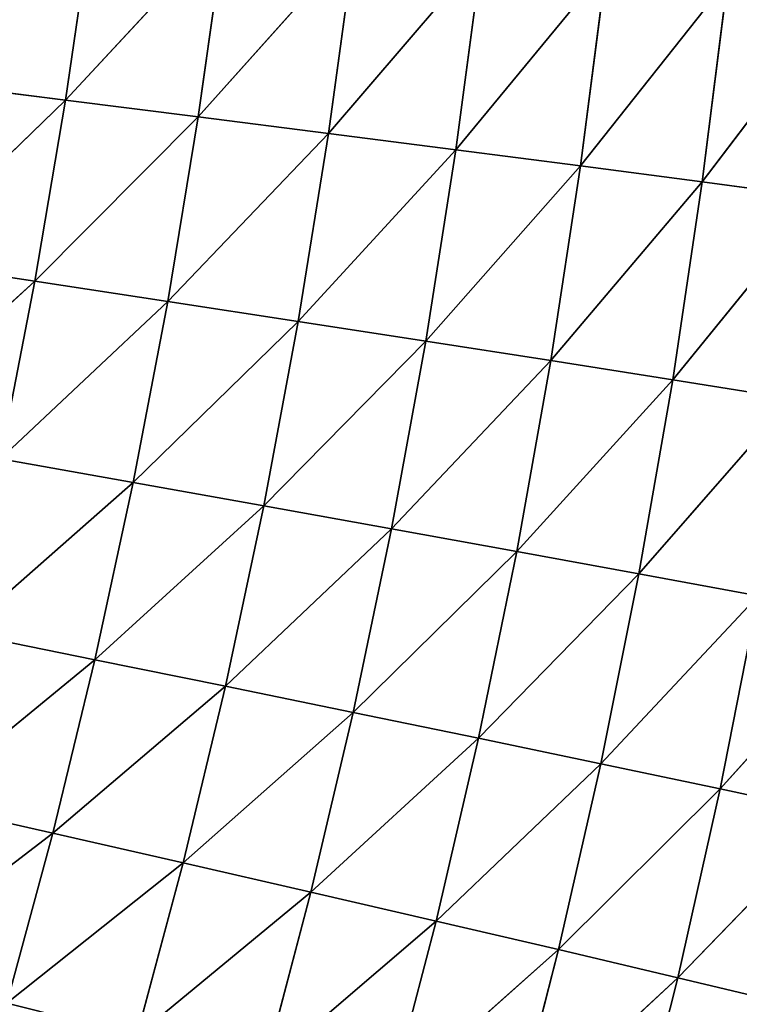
# Model space of a CAD drawing. Extents: x 0 to 500, y 0 to 390.
# Tile 782 of 1056: x 436 to 454, y 150 to 175. Entities that reach past the tile are written whole.
import ezdxf

# ---------------------------------------------------------------- set-up
doc = ezdxf.new("R2010")
doc.units = 0
doc.header["$LTSCALE"] = 25.4
doc.layers.get('0').update_dxf_attribs({"linetype": 'CONTINUOUS'})

# ---------------------------------------------------------------- blocks, each defined once
blk = doc.blocks.new('ATLANTA505_-_S_STL')
at = {"color": 0}
for p, q in [((456.91, 64.509, 235.07), (452.932, 61.955, 239.186)), ((456.91, 64.509, 235.07), (452.932, 61.955, 239.186)), ((457.858, 64.573, 230.153), (453.994, 62.015, 234.447)), ((457.858, 64.573, 230.153), (453.994, 62.015, 234.447)), ((456.91, 64.509, 235.07), (453.994, 62.015, 234.447)), ((456.91, 64.509, 235.07), (453.994, 62.015, 234.447)), ((455.848, 64.455, 239.882), (452.932, 61.955, 239.186)), ((455.848, 64.455, 239.882), (452.932, 61.955, 239.186)), ((457.145, 62.353, 214.466), (453.544, 59.897, 219.218)), ((457.145, 62.353, 214.466), (453.544, 59.897, 219.218)), ((453.994, 62.015, 234.447), (449.935, 59.582, 238.48)), ((453.994, 62.015, 234.447), (449.935, 59.582, 238.48)), ((454.946, 62.084, 229.605), (450.999, 59.645, 233.816)), ((454.946, 62.084, 229.605), (450.999, 59.645, 233.816)), ((453.994, 62.015, 234.447), (450.999, 59.645, 233.816)), ((453.994, 62.015, 234.447), (450.999, 59.645, 233.816)), ((455.789, 62.163, 224.661), (451.954, 59.719, 229.05)), ((455.789, 62.163, 224.661), (451.954, 59.719, 229.05)), ((454.946, 62.084, 229.605), (451.954, 59.719, 229.05)), ((454.946, 62.084, 229.605), (451.954, 59.719, 229.05)), ((456.521, 62.253, 219.614), (452.803, 59.803, 224.184)), ((456.521, 62.253, 219.614), (452.803, 59.803, 224.184)), ((455.789, 62.163, 224.661), (452.803, 59.803, 224.184)), ((455.789, 62.163, 224.661), (452.803, 59.803, 224.184)), ((452.932, 61.955, 239.186), (453.994, 62.015, 234.447)), ((452.932, 61.955, 239.186), (453.994, 62.015, 234.447)), ((456.521, 62.253, 219.614), (453.544, 59.897, 219.218)), ((456.521, 62.253, 219.614), (453.544, 59.897, 219.218)), ((453.994, 62.015, 234.447), (454.946, 62.084, 229.605)), ((453.994, 62.015, 234.447), (454.946, 62.084, 229.605)), ((452.932, 61.955, 239.186), (448.765, 59.528, 243.042)), ((452.932, 61.955, 239.186), (448.765, 59.528, 243.042)), ((452.932, 61.955, 239.186), (449.935, 59.582, 238.48)), ((452.932, 61.955, 239.186), (449.935, 59.582, 238.48)), ((451.759, 61.906, 243.821), (452.932, 61.955, 239.186)), ((451.759, 61.906, 243.821), (452.932, 61.955, 239.186)), ((452.803, 59.803, 224.184), (448.886, 57.476, 228.488)), ((452.803, 59.803, 224.184), (448.886, 57.476, 228.488)), ((453.544, 59.897, 219.218), (449.739, 57.564, 223.701)), ((453.544, 59.897, 219.218), (449.739, 57.564, 223.701)), ((452.803, 59.803, 224.184), (449.739, 57.564, 223.701)), ((452.803, 59.803, 224.184), (449.739, 57.564, 223.701)), ((454.178, 60.003, 214.152), (450.488, 57.662, 218.817)), ((454.178, 60.003, 214.152), (450.488, 57.662, 218.817)), ((453.544, 59.897, 219.218), (450.488, 57.662, 218.817)), ((453.544, 59.897, 219.218), (450.488, 57.662, 218.817)), ((452.803, 59.803, 224.184), (451.954, 59.719, 229.05)), ((452.803, 59.803, 224.184), (451.954, 59.719, 229.05)), ((453.544, 59.897, 219.218), (452.803, 59.803, 224.184)), ((453.544, 59.897, 219.218), (452.803, 59.803, 224.184)), ((454.178, 60.003, 214.152), (453.544, 59.897, 219.218)), ((454.178, 60.003, 214.152), (453.544, 59.897, 219.218)), ((449.935, 59.582, 238.48), (445.695, 57.275, 242.252)), ((449.935, 59.582, 238.48), (445.695, 57.275, 242.252)), ((450.999, 59.645, 233.816), (446.864, 57.332, 237.764)), ((450.999, 59.645, 233.816), (446.864, 57.332, 237.764)), ((449.935, 59.582, 238.48), (446.864, 57.332, 237.764)), ((449.935, 59.582, 238.48), (446.864, 57.332, 237.764)), ((451.954, 59.719, 229.05), (447.927, 57.399, 233.176)), ((451.954, 59.719, 229.05), (447.927, 57.399, 233.176)), ((450.999, 59.645, 233.816), (447.927, 57.399, 233.176)), ((450.999, 59.645, 233.816), (447.927, 57.399, 233.176)), ((449.935, 59.582, 238.48), (448.765, 59.528, 243.042)), ((449.935, 59.582, 238.48), (448.765, 59.528, 243.042)), ((451.954, 59.719, 229.05), (448.886, 57.476, 228.488)), ((451.954, 59.719, 229.05), (448.886, 57.476, 228.488)), ((450.999, 59.645, 233.816), (449.935, 59.582, 238.48)), ((450.999, 59.645, 233.816), (449.935, 59.582, 238.48)), ((451.954, 59.719, 229.05), (450.999, 59.645, 233.816)), ((451.954, 59.719, 229.05), (450.999, 59.645, 233.816)), ((449.739, 57.564, 223.701), (445.744, 55.351, 227.918)), ((449.739, 57.564, 223.701), (445.744, 55.351, 227.918)), ((450.488, 57.662, 218.817), (446.602, 55.442, 223.212)), ((450.488, 57.662, 218.817), (446.602, 55.442, 223.212)), ((449.739, 57.564, 223.701), (446.602, 55.442, 223.212)), ((449.739, 57.564, 223.701), (446.602, 55.442, 223.212)), ((451.132, 57.771, 213.834), (447.358, 55.542, 218.41)), ((451.132, 57.771, 213.834), (447.358, 55.542, 218.41)), ((450.488, 57.662, 218.817), (447.358, 55.542, 218.41)), ((450.488, 57.662, 218.817), (447.358, 55.542, 218.41)), ((448.886, 57.476, 228.488), (449.739, 57.564, 223.701)), ((448.886, 57.476, 228.488), (449.739, 57.564, 223.701)), ((449.739, 57.564, 223.701), (450.488, 57.662, 218.817)), ((449.739, 57.564, 223.701), (450.488, 57.662, 218.817)), ((450.488, 57.662, 218.817), (451.132, 57.771, 213.834)), ((450.488, 57.662, 218.817), (451.132, 57.771, 213.834)), ((446.864, 57.332, 237.764), (442.556, 55.143, 241.452)), ((446.864, 57.332, 237.764), (442.556, 55.143, 241.452)), ((447.927, 57.399, 233.176), (443.721, 55.202, 237.039)), ((447.927, 57.399, 233.176), (443.721, 55.202, 237.039)), ((446.864, 57.332, 237.764), (443.721, 55.202, 237.039)), ((446.864, 57.332, 237.764), (443.721, 55.202, 237.039)), ((448.886, 57.476, 228.488), (444.784, 55.272, 232.527)), ((448.886, 57.476, 228.488), (444.784, 55.272, 232.527)), ((447.927, 57.399, 233.176), (444.784, 55.272, 232.527)), ((447.927, 57.399, 233.176), (444.784, 55.272, 232.527)), ((445.695, 57.275, 242.252), (446.864, 57.332, 237.764)), ((445.695, 57.275, 242.252), (446.864, 57.332, 237.764)), ((448.886, 57.476, 228.488), (445.744, 55.351, 227.918)), ((448.886, 57.476, 228.488), (445.744, 55.351, 227.918)), ((446.864, 57.332, 237.764), (447.927, 57.399, 233.176)), ((446.864, 57.332, 237.764), (447.927, 57.399, 233.176)), ((447.927, 57.399, 233.176), (448.886, 57.476, 228.488)), ((447.927, 57.399, 233.176), (448.886, 57.476, 228.488)), ((448.013, 55.654, 213.513), (444.158, 53.536, 217.999)), ((448.013, 55.654, 213.513), (444.158, 53.536, 217.999)), ((448.013, 55.654, 213.513), (447.358, 55.542, 218.41)), ((448.013, 55.654, 213.513), (447.358, 55.542, 218.41)), ((445.744, 55.351, 227.918), (441.573, 53.26, 231.87)), ((445.744, 55.351, 227.918), (441.573, 53.26, 231.87)), ((446.602, 55.442, 223.212), (442.534, 53.342, 227.341)), ((446.602, 55.442, 223.212), (442.534, 53.342, 227.341)), ((445.744, 55.351, 227.918), (442.534, 53.342, 227.341)), ((445.744, 55.351, 227.918), (442.534, 53.342, 227.341)), ((447.358, 55.542, 218.41), (443.396, 53.434, 222.718)), ((447.358, 55.542, 218.41), (443.396, 53.434, 222.718)), ((446.602, 55.442, 223.212), (443.396, 53.434, 222.718)), ((446.602, 55.442, 223.212), (443.396, 53.434, 222.718)), ((447.358, 55.542, 218.41), (444.158, 53.536, 217.999)), ((447.358, 55.542, 218.41), (444.158, 53.536, 217.999)), ((445.744, 55.351, 227.918), (444.784, 55.272, 232.527)), ((445.744, 55.351, 227.918), (444.784, 55.272, 232.527)), ((446.602, 55.442, 223.212), (445.744, 55.351, 227.918)), ((446.602, 55.442, 223.212), (445.744, 55.351, 227.918)), ((447.358, 55.542, 218.41), (446.602, 55.442, 223.212)), ((447.358, 55.542, 218.41), (446.602, 55.442, 223.212)), ((443.721, 55.202, 237.039), (439.351, 53.128, 240.642)), ((443.721, 55.202, 237.039), (439.351, 53.128, 240.642)), ((444.784, 55.272, 232.527), (440.512, 53.189, 236.304)), ((444.784, 55.272, 232.527), (440.512, 53.189, 236.304)), ((443.721, 55.202, 237.039), (440.512, 53.189, 236.304)), ((443.721, 55.202, 237.039), (440.512, 53.189, 236.304)), ((444.784, 55.272, 232.527), (441.573, 53.26, 231.87)), ((444.784, 55.272, 232.527), (441.573, 53.26, 231.87)), ((443.721, 55.202, 237.039), (442.556, 55.143, 241.452)), ((443.721, 55.202, 237.039), (442.556, 55.143, 241.452)), ((444.784, 55.272, 232.527), (443.721, 55.202, 237.039)), ((444.784, 55.272, 232.527), (443.721, 55.202, 237.039)), ((444.822, 53.648, 213.187), (440.892, 51.638, 217.584)), ((444.822, 53.648, 213.187), (440.892, 51.638, 217.584)), ((444.158, 53.536, 217.999), (444.822, 53.648, 213.187)), ((444.158, 53.536, 217.999), (444.822, 53.648, 213.187)), ((443.396, 53.434, 222.718), (439.26, 51.443, 226.758)), ((443.396, 53.434, 222.718), (439.26, 51.443, 226.758)), ((444.158, 53.536, 217.999), (440.124, 51.536, 222.217)), ((444.158, 53.536, 217.999), (440.124, 51.536, 222.217)), ((443.396, 53.434, 222.718), (440.124, 51.536, 222.217)), ((443.396, 53.434, 222.718), (440.124, 51.536, 222.217)), ((444.158, 53.536, 217.999), (440.892, 51.638, 217.584)), ((444.158, 53.536, 217.999), (440.892, 51.638, 217.584)), ((442.534, 53.342, 227.341), (443.396, 53.434, 222.718)), ((442.534, 53.342, 227.341), (443.396, 53.434, 222.718)), ((443.396, 53.434, 222.718), (444.158, 53.536, 217.999)), ((443.396, 53.434, 222.718), (444.158, 53.536, 217.999)), ((440.512, 53.189, 236.304), (436.084, 51.227, 239.821)), ((440.512, 53.189, 236.304), (436.084, 51.227, 239.821)), ((441.573, 53.26, 231.87), (437.24, 51.289, 235.561)), ((441.573, 53.26, 231.87), (437.24, 51.289, 235.561)), ((440.512, 53.189, 236.304), (437.24, 51.289, 235.561)), ((440.512, 53.189, 236.304), (437.24, 51.289, 235.561)), ((442.534, 53.342, 227.341), (438.299, 51.361, 231.206)), ((442.534, 53.342, 227.341), (438.299, 51.361, 231.206)), ((441.573, 53.26, 231.87), (438.299, 51.361, 231.206)), ((441.573, 53.26, 231.87), (438.299, 51.361, 231.206)), ((442.534, 53.342, 227.341), (439.26, 51.443, 226.758)), ((442.534, 53.342, 227.341), (439.26, 51.443, 226.758)), ((439.351, 53.128, 240.642), (440.512, 53.189, 236.304)), ((439.351, 53.128, 240.642), (440.512, 53.189, 236.304)), ((440.512, 53.189, 236.304), (441.573, 53.26, 231.87)), ((440.512, 53.189, 236.304), (441.573, 53.26, 231.87)), ((441.573, 53.26, 231.87), (442.534, 53.342, 227.341)), ((441.573, 53.26, 231.87), (442.534, 53.342, 227.341)), ((440.892, 51.638, 217.584), (436.79, 49.744, 221.711)), ((440.892, 51.638, 217.584), (436.79, 49.744, 221.711)), ((441.562, 51.751, 212.858), (437.561, 49.846, 217.163)), ((441.562, 51.751, 212.858), (437.561, 49.846, 217.163)), ((440.892, 51.638, 217.584), (437.561, 49.846, 217.163)), ((440.892, 51.638, 217.584), (437.561, 49.846, 217.163)), ((440.892, 51.638, 217.584), (440.124, 51.536, 222.217)), ((440.892, 51.638, 217.584), (440.124, 51.536, 222.217)), ((441.562, 51.751, 212.858), (440.892, 51.638, 217.584)), ((441.562, 51.751, 212.858), (440.892, 51.638, 217.584)), ((439.26, 51.443, 226.758), (434.965, 49.57, 230.534)), ((439.26, 51.443, 226.758), (434.965, 49.57, 230.534)), ((440.124, 51.536, 222.217), (435.925, 49.652, 226.168)), ((440.124, 51.536, 222.217), (435.925, 49.652, 226.168)), ((439.26, 51.443, 226.758), (435.925, 49.652, 226.168)), ((439.26, 51.443, 226.758), (435.925, 49.652, 226.168)), ((440.124, 51.536, 222.217), (436.79, 49.744, 221.711)), ((440.124, 51.536, 222.217), (436.79, 49.744, 221.711)), ((439.26, 51.443, 226.758), (438.299, 51.361, 231.206)), ((439.26, 51.443, 226.758), (438.299, 51.361, 231.206)), ((440.124, 51.536, 222.217), (439.26, 51.443, 226.758)), ((440.124, 51.536, 222.217), (439.26, 51.443, 226.758)), ((437.24, 51.289, 235.561), (432.761, 49.435, 238.991)), ((437.24, 51.289, 235.561), (432.761, 49.435, 238.991)), ((438.299, 51.361, 231.206), (433.91, 49.498, 234.809)), ((438.299, 51.361, 231.206), (433.91, 49.498, 234.809)), ((437.24, 51.289, 235.561), (433.91, 49.498, 234.809)), ((437.24, 51.289, 235.561), (433.91, 49.498, 234.809)), ((438.299, 51.361, 231.206), (434.965, 49.57, 230.534)), ((438.299, 51.361, 231.206), (434.965, 49.57, 230.534)), ((437.24, 51.289, 235.561), (436.084, 51.227, 239.821)), ((437.24, 51.289, 235.561), (436.084, 51.227, 239.821)), ((438.299, 51.361, 231.206), (437.24, 51.289, 235.561)), ((438.299, 51.361, 231.206), (437.24, 51.289, 235.561)), ((437.561, 49.846, 217.163), (438.239, 49.957, 212.526)), ((437.561, 49.846, 217.163), (438.239, 49.957, 212.526)), ((436.79, 49.744, 221.711), (432.531, 47.964, 225.572)), ((436.79, 49.744, 221.711), (432.531, 47.964, 225.572)), ((437.561, 49.846, 217.163), (433.396, 48.054, 221.199)), ((437.561, 49.846, 217.163), (433.396, 48.054, 221.199)), ((436.79, 49.744, 221.711), (433.396, 48.054, 221.199)), ((436.79, 49.744, 221.711), (433.396, 48.054, 221.199)), ((437.561, 49.846, 217.163), (434.17, 48.154, 216.738)), ((437.561, 49.846, 217.163), (434.17, 48.154, 216.738)), ((435.925, 49.652, 226.168), (436.79, 49.744, 221.711)), ((435.925, 49.652, 226.168), (436.79, 49.744, 221.711)), ((436.79, 49.744, 221.711), (437.561, 49.846, 217.163)), ((436.79, 49.744, 221.711), (437.561, 49.846, 217.163))]:
    blk.add_line(p, q, dxfattribs=at)
mesh = blk.add_polyface(dxfattribs=at)
corners = [(455.848, 64.455, 239.882), (456.91, 64.509, 235.07), (452.932, 61.955, 239.186)]
mesh.append_faces([[corners[k] for k in face] for face in [(0, 1, 2)]], dxfattribs={"color": 0})
mesh = blk.add_polyface(dxfattribs=at)
corners = [(452.932, 61.955, 239.186), (456.91, 64.509, 235.07), (453.994, 62.015, 234.447)]
mesh.append_faces([[corners[k] for k in face] for face in [(0, 1, 2)]], dxfattribs={"color": 0})
mesh = blk.add_polyface(dxfattribs=at)
corners = [(456.91, 64.509, 235.07), (457.858, 64.573, 230.153), (453.994, 62.015, 234.447)]
mesh.append_faces([[corners[k] for k in face] for face in [(0, 1, 2)]], dxfattribs={"color": 0})
mesh = blk.add_polyface(dxfattribs=at)
corners = [(453.994, 62.015, 234.447), (457.858, 64.573, 230.153), (454.946, 62.084, 229.605)]
mesh.append_faces([[corners[k] for k in face] for face in [(0, 1, 2)]], dxfattribs={"color": 0})
mesh = blk.add_polyface(dxfattribs=at)
corners = [(451.759, 61.906, 243.821), (455.848, 64.455, 239.882), (452.932, 61.955, 239.186)]
mesh.append_faces([[corners[k] for k in face] for face in [(0, 1, 2)]], dxfattribs={"color": 0})
mesh = blk.add_polyface(dxfattribs=at)
corners = [(456.521, 62.253, 219.614), (457.145, 62.353, 214.466), (453.544, 59.897, 219.218)]
mesh.append_faces([[corners[k] for k in face] for face in [(0, 1, 2)]], dxfattribs={"color": 0})
mesh = blk.add_polyface(dxfattribs=at)
corners = [(453.544, 59.897, 219.218), (457.145, 62.353, 214.466), (454.178, 60.003, 214.152)]
mesh.append_faces([[corners[k] for k in face] for face in [(0, 1, 2)]], dxfattribs={"color": 0})
mesh = blk.add_polyface(dxfattribs=at)
corners = [(452.932, 61.955, 239.186), (453.994, 62.015, 234.447), (449.935, 59.582, 238.48)]
mesh.append_faces([[corners[k] for k in face] for face in [(0, 1, 2)]], dxfattribs={"color": 0})
mesh = blk.add_polyface(dxfattribs=at)
corners = [(449.935, 59.582, 238.48), (453.994, 62.015, 234.447), (450.999, 59.645, 233.816)]
mesh.append_faces([[corners[k] for k in face] for face in [(0, 1, 2)]], dxfattribs={"color": 0})
mesh = blk.add_polyface(dxfattribs=at)
corners = [(453.994, 62.015, 234.447), (454.946, 62.084, 229.605), (450.999, 59.645, 233.816)]
mesh.append_faces([[corners[k] for k in face] for face in [(0, 1, 2)]], dxfattribs={"color": 0})
mesh = blk.add_polyface(dxfattribs=at)
corners = [(450.999, 59.645, 233.816), (454.946, 62.084, 229.605), (451.954, 59.719, 229.05)]
mesh.append_faces([[corners[k] for k in face] for face in [(0, 1, 2)]], dxfattribs={"color": 0})
mesh = blk.add_polyface(dxfattribs=at)
corners = [(454.946, 62.084, 229.605), (455.789, 62.163, 224.661), (451.954, 59.719, 229.05)]
mesh.append_faces([[corners[k] for k in face] for face in [(0, 1, 2)]], dxfattribs={"color": 0})
mesh = blk.add_polyface(dxfattribs=at)
corners = [(451.954, 59.719, 229.05), (455.789, 62.163, 224.661), (452.803, 59.803, 224.184)]
mesh.append_faces([[corners[k] for k in face] for face in [(0, 1, 2)]], dxfattribs={"color": 0})
mesh = blk.add_polyface(dxfattribs=at)
corners = [(455.789, 62.163, 224.661), (456.521, 62.253, 219.614), (452.803, 59.803, 224.184)]
mesh.append_faces([[corners[k] for k in face] for face in [(0, 1, 2)]], dxfattribs={"color": 0})
mesh = blk.add_polyface(dxfattribs=at)
corners = [(452.803, 59.803, 224.184), (456.521, 62.253, 219.614), (453.544, 59.897, 219.218)]
mesh.append_faces([[corners[k] for k in face] for face in [(0, 1, 2)]], dxfattribs={"color": 0})
mesh = blk.add_polyface(dxfattribs=at)
corners = [(451.759, 61.906, 243.821), (452.932, 61.955, 239.186), (448.765, 59.528, 243.042)]
mesh.append_faces([[corners[k] for k in face] for face in [(0, 1, 2)]], dxfattribs={"color": 0})
mesh = blk.add_polyface(dxfattribs=at)
corners = [(448.765, 59.528, 243.042), (452.932, 61.955, 239.186), (449.935, 59.582, 238.48)]
mesh.append_faces([[corners[k] for k in face] for face in [(0, 1, 2)]], dxfattribs={"color": 0})
mesh = blk.add_polyface(dxfattribs=at)
corners = [(451.954, 59.719, 229.05), (452.803, 59.803, 224.184), (448.886, 57.476, 228.488)]
mesh.append_faces([[corners[k] for k in face] for face in [(0, 1, 2)]], dxfattribs={"color": 0})
mesh = blk.add_polyface(dxfattribs=at)
corners = [(448.886, 57.476, 228.488), (452.803, 59.803, 224.184), (449.739, 57.564, 223.701)]
mesh.append_faces([[corners[k] for k in face] for face in [(0, 1, 2)]], dxfattribs={"color": 0})
mesh = blk.add_polyface(dxfattribs=at)
corners = [(452.803, 59.803, 224.184), (453.544, 59.897, 219.218), (449.739, 57.564, 223.701)]
mesh.append_faces([[corners[k] for k in face] for face in [(0, 1, 2)]], dxfattribs={"color": 0})
mesh = blk.add_polyface(dxfattribs=at)
corners = [(449.739, 57.564, 223.701), (453.544, 59.897, 219.218), (450.488, 57.662, 218.817)]
mesh.append_faces([[corners[k] for k in face] for face in [(0, 1, 2)]], dxfattribs={"color": 0})
mesh = blk.add_polyface(dxfattribs=at)
corners = [(453.544, 59.897, 219.218), (454.178, 60.003, 214.152), (450.488, 57.662, 218.817)]
mesh.append_faces([[corners[k] for k in face] for face in [(0, 1, 2)]], dxfattribs={"color": 0})
mesh = blk.add_polyface(dxfattribs=at)
corners = [(450.488, 57.662, 218.817), (454.178, 60.003, 214.152), (451.132, 57.771, 213.834)]
mesh.append_faces([[corners[k] for k in face] for face in [(0, 1, 2)]], dxfattribs={"color": 0})
mesh = blk.add_polyface(dxfattribs=at)
corners = [(448.765, 59.528, 243.042), (449.935, 59.582, 238.48), (445.695, 57.275, 242.252)]
mesh.append_faces([[corners[k] for k in face] for face in [(0, 1, 2)]], dxfattribs={"color": 0})
mesh = blk.add_polyface(dxfattribs=at)
corners = [(445.695, 57.275, 242.252), (449.935, 59.582, 238.48), (446.864, 57.332, 237.764)]
mesh.append_faces([[corners[k] for k in face] for face in [(0, 1, 2)]], dxfattribs={"color": 0})
mesh = blk.add_polyface(dxfattribs=at)
corners = [(449.935, 59.582, 238.48), (450.999, 59.645, 233.816), (446.864, 57.332, 237.764)]
mesh.append_faces([[corners[k] for k in face] for face in [(0, 1, 2)]], dxfattribs={"color": 0})
mesh = blk.add_polyface(dxfattribs=at)
corners = [(446.864, 57.332, 237.764), (450.999, 59.645, 233.816), (447.927, 57.399, 233.176)]
mesh.append_faces([[corners[k] for k in face] for face in [(0, 1, 2)]], dxfattribs={"color": 0})
mesh = blk.add_polyface(dxfattribs=at)
corners = [(450.999, 59.645, 233.816), (451.954, 59.719, 229.05), (447.927, 57.399, 233.176)]
mesh.append_faces([[corners[k] for k in face] for face in [(0, 1, 2)]], dxfattribs={"color": 0})
mesh = blk.add_polyface(dxfattribs=at)
corners = [(447.927, 57.399, 233.176), (451.954, 59.719, 229.05), (448.886, 57.476, 228.488)]
mesh.append_faces([[corners[k] for k in face] for face in [(0, 1, 2)]], dxfattribs={"color": 0})
mesh = blk.add_polyface(dxfattribs=at)
corners = [(448.886, 57.476, 228.488), (449.739, 57.564, 223.701), (445.744, 55.351, 227.918)]
mesh.append_faces([[corners[k] for k in face] for face in [(0, 1, 2)]], dxfattribs={"color": 0})
mesh = blk.add_polyface(dxfattribs=at)
corners = [(445.744, 55.351, 227.918), (449.739, 57.564, 223.701), (446.602, 55.442, 223.212)]
mesh.append_faces([[corners[k] for k in face] for face in [(0, 1, 2)]], dxfattribs={"color": 0})
mesh = blk.add_polyface(dxfattribs=at)
corners = [(449.739, 57.564, 223.701), (450.488, 57.662, 218.817), (446.602, 55.442, 223.212)]
mesh.append_faces([[corners[k] for k in face] for face in [(0, 1, 2)]], dxfattribs={"color": 0})
mesh = blk.add_polyface(dxfattribs=at)
corners = [(446.602, 55.442, 223.212), (450.488, 57.662, 218.817), (447.358, 55.542, 218.41)]
mesh.append_faces([[corners[k] for k in face] for face in [(0, 1, 2)]], dxfattribs={"color": 0})
mesh = blk.add_polyface(dxfattribs=at)
corners = [(450.488, 57.662, 218.817), (451.132, 57.771, 213.834), (447.358, 55.542, 218.41)]
mesh.append_faces([[corners[k] for k in face] for face in [(0, 1, 2)]], dxfattribs={"color": 0})
mesh = blk.add_polyface(dxfattribs=at)
corners = [(447.358, 55.542, 218.41), (451.132, 57.771, 213.834), (448.013, 55.654, 213.513)]
mesh.append_faces([[corners[k] for k in face] for face in [(0, 1, 2)]], dxfattribs={"color": 0})
mesh = blk.add_polyface(dxfattribs=at)
corners = [(445.695, 57.275, 242.252), (446.864, 57.332, 237.764), (442.556, 55.143, 241.452)]
mesh.append_faces([[corners[k] for k in face] for face in [(0, 1, 2)]], dxfattribs={"color": 0})
mesh = blk.add_polyface(dxfattribs=at)
corners = [(442.556, 55.143, 241.452), (446.864, 57.332, 237.764), (443.721, 55.202, 237.039)]
mesh.append_faces([[corners[k] for k in face] for face in [(0, 1, 2)]], dxfattribs={"color": 0})
mesh = blk.add_polyface(dxfattribs=at)
corners = [(446.864, 57.332, 237.764), (447.927, 57.399, 233.176), (443.721, 55.202, 237.039)]
mesh.append_faces([[corners[k] for k in face] for face in [(0, 1, 2)]], dxfattribs={"color": 0})
mesh = blk.add_polyface(dxfattribs=at)
corners = [(443.721, 55.202, 237.039), (447.927, 57.399, 233.176), (444.784, 55.272, 232.527)]
mesh.append_faces([[corners[k] for k in face] for face in [(0, 1, 2)]], dxfattribs={"color": 0})
mesh = blk.add_polyface(dxfattribs=at)
corners = [(447.927, 57.399, 233.176), (448.886, 57.476, 228.488), (444.784, 55.272, 232.527)]
mesh.append_faces([[corners[k] for k in face] for face in [(0, 1, 2)]], dxfattribs={"color": 0})
mesh = blk.add_polyface(dxfattribs=at)
corners = [(444.784, 55.272, 232.527), (448.886, 57.476, 228.488), (445.744, 55.351, 227.918)]
mesh.append_faces([[corners[k] for k in face] for face in [(0, 1, 2)]], dxfattribs={"color": 0})
mesh = blk.add_polyface(dxfattribs=at)
corners = [(447.358, 55.542, 218.41), (448.013, 55.654, 213.513), (444.158, 53.536, 217.999)]
mesh.append_faces([[corners[k] for k in face] for face in [(0, 1, 2)]], dxfattribs={"color": 0})
mesh = blk.add_polyface(dxfattribs=at)
corners = [(444.158, 53.536, 217.999), (448.013, 55.654, 213.513), (444.822, 53.648, 213.187)]
mesh.append_faces([[corners[k] for k in face] for face in [(0, 1, 2)]], dxfattribs={"color": 0})
mesh = blk.add_polyface(dxfattribs=at)
corners = [(444.784, 55.272, 232.527), (445.744, 55.351, 227.918), (441.573, 53.26, 231.87)]
mesh.append_faces([[corners[k] for k in face] for face in [(0, 1, 2)]], dxfattribs={"color": 0})
mesh = blk.add_polyface(dxfattribs=at)
corners = [(441.573, 53.26, 231.87), (445.744, 55.351, 227.918), (442.534, 53.342, 227.341)]
mesh.append_faces([[corners[k] for k in face] for face in [(0, 1, 2)]], dxfattribs={"color": 0})
mesh = blk.add_polyface(dxfattribs=at)
corners = [(445.744, 55.351, 227.918), (446.602, 55.442, 223.212), (442.534, 53.342, 227.341)]
mesh.append_faces([[corners[k] for k in face] for face in [(0, 1, 2)]], dxfattribs={"color": 0})
mesh = blk.add_polyface(dxfattribs=at)
corners = [(442.534, 53.342, 227.341), (446.602, 55.442, 223.212), (443.396, 53.434, 222.718)]
mesh.append_faces([[corners[k] for k in face] for face in [(0, 1, 2)]], dxfattribs={"color": 0})
mesh = blk.add_polyface(dxfattribs=at)
corners = [(446.602, 55.442, 223.212), (447.358, 55.542, 218.41), (443.396, 53.434, 222.718)]
mesh.append_faces([[corners[k] for k in face] for face in [(0, 1, 2)]], dxfattribs={"color": 0})
mesh = blk.add_polyface(dxfattribs=at)
corners = [(443.396, 53.434, 222.718), (447.358, 55.542, 218.41), (444.158, 53.536, 217.999)]
mesh.append_faces([[corners[k] for k in face] for face in [(0, 1, 2)]], dxfattribs={"color": 0})
mesh = blk.add_polyface(dxfattribs=at)
corners = [(442.556, 55.143, 241.452), (443.721, 55.202, 237.039), (439.351, 53.128, 240.642)]
mesh.append_faces([[corners[k] for k in face] for face in [(0, 1, 2)]], dxfattribs={"color": 0})
mesh = blk.add_polyface(dxfattribs=at)
corners = [(439.351, 53.128, 240.642), (443.721, 55.202, 237.039), (440.512, 53.189, 236.304)]
mesh.append_faces([[corners[k] for k in face] for face in [(0, 1, 2)]], dxfattribs={"color": 0})
mesh = blk.add_polyface(dxfattribs=at)
corners = [(443.721, 55.202, 237.039), (444.784, 55.272, 232.527), (440.512, 53.189, 236.304)]
mesh.append_faces([[corners[k] for k in face] for face in [(0, 1, 2)]], dxfattribs={"color": 0})
mesh = blk.add_polyface(dxfattribs=at)
corners = [(440.512, 53.189, 236.304), (444.784, 55.272, 232.527), (441.573, 53.26, 231.87)]
mesh.append_faces([[corners[k] for k in face] for face in [(0, 1, 2)]], dxfattribs={"color": 0})
mesh = blk.add_polyface(dxfattribs=at)
corners = [(444.158, 53.536, 217.999), (444.822, 53.648, 213.187), (440.892, 51.638, 217.584)]
mesh.append_faces([[corners[k] for k in face] for face in [(0, 1, 2)]], dxfattribs={"color": 0})
mesh = blk.add_polyface(dxfattribs=at)
corners = [(440.892, 51.638, 217.584), (444.822, 53.648, 213.187), (441.562, 51.751, 212.858)]
mesh.append_faces([[corners[k] for k in face] for face in [(0, 1, 2)]], dxfattribs={"color": 0})
mesh = blk.add_polyface(dxfattribs=at)
corners = [(442.534, 53.342, 227.341), (443.396, 53.434, 222.718), (439.26, 51.443, 226.758)]
mesh.append_faces([[corners[k] for k in face] for face in [(0, 1, 2)]], dxfattribs={"color": 0})
mesh = blk.add_polyface(dxfattribs=at)
corners = [(439.26, 51.443, 226.758), (443.396, 53.434, 222.718), (440.124, 51.536, 222.217)]
mesh.append_faces([[corners[k] for k in face] for face in [(0, 1, 2)]], dxfattribs={"color": 0})
mesh = blk.add_polyface(dxfattribs=at)
corners = [(443.396, 53.434, 222.718), (444.158, 53.536, 217.999), (440.124, 51.536, 222.217)]
mesh.append_faces([[corners[k] for k in face] for face in [(0, 1, 2)]], dxfattribs={"color": 0})
mesh = blk.add_polyface(dxfattribs=at)
corners = [(440.124, 51.536, 222.217), (444.158, 53.536, 217.999), (440.892, 51.638, 217.584)]
mesh.append_faces([[corners[k] for k in face] for face in [(0, 1, 2)]], dxfattribs={"color": 0})
mesh = blk.add_polyface(dxfattribs=at)
corners = [(434.831, 51.174, 243.988), (439.351, 53.128, 240.642), (436.084, 51.227, 239.821)]
mesh.append_faces([[corners[k] for k in face] for face in [(0, 1, 2)]], dxfattribs={"color": 0})
mesh = blk.add_polyface(dxfattribs=at)
corners = [(439.351, 53.128, 240.642), (440.512, 53.189, 236.304), (436.084, 51.227, 239.821)]
mesh.append_faces([[corners[k] for k in face] for face in [(0, 1, 2)]], dxfattribs={"color": 0})
mesh = blk.add_polyface(dxfattribs=at)
corners = [(436.084, 51.227, 239.821), (440.512, 53.189, 236.304), (437.24, 51.289, 235.561)]
mesh.append_faces([[corners[k] for k in face] for face in [(0, 1, 2)]], dxfattribs={"color": 0})
mesh = blk.add_polyface(dxfattribs=at)
corners = [(440.512, 53.189, 236.304), (441.573, 53.26, 231.87), (437.24, 51.289, 235.561)]
mesh.append_faces([[corners[k] for k in face] for face in [(0, 1, 2)]], dxfattribs={"color": 0})
mesh = blk.add_polyface(dxfattribs=at)
corners = [(437.24, 51.289, 235.561), (441.573, 53.26, 231.87), (438.299, 51.361, 231.206)]
mesh.append_faces([[corners[k] for k in face] for face in [(0, 1, 2)]], dxfattribs={"color": 0})
mesh = blk.add_polyface(dxfattribs=at)
corners = [(441.573, 53.26, 231.87), (442.534, 53.342, 227.341), (438.299, 51.361, 231.206)]
mesh.append_faces([[corners[k] for k in face] for face in [(0, 1, 2)]], dxfattribs={"color": 0})
mesh = blk.add_polyface(dxfattribs=at)
corners = [(438.299, 51.361, 231.206), (442.534, 53.342, 227.341), (439.26, 51.443, 226.758)]
mesh.append_faces([[corners[k] for k in face] for face in [(0, 1, 2)]], dxfattribs={"color": 0})
mesh = blk.add_polyface(dxfattribs=at)
corners = [(440.124, 51.536, 222.217), (440.892, 51.638, 217.584), (436.79, 49.744, 221.711)]
mesh.append_faces([[corners[k] for k in face] for face in [(0, 1, 2)]], dxfattribs={"color": 0})
mesh = blk.add_polyface(dxfattribs=at)
corners = [(436.79, 49.744, 221.711), (440.892, 51.638, 217.584), (437.561, 49.846, 217.163)]
mesh.append_faces([[corners[k] for k in face] for face in [(0, 1, 2)]], dxfattribs={"color": 0})
mesh = blk.add_polyface(dxfattribs=at)
corners = [(440.892, 51.638, 217.584), (441.562, 51.751, 212.858), (437.561, 49.846, 217.163)]
mesh.append_faces([[corners[k] for k in face] for face in [(0, 1, 2)]], dxfattribs={"color": 0})
mesh = blk.add_polyface(dxfattribs=at)
corners = [(437.561, 49.846, 217.163), (441.562, 51.751, 212.858), (438.239, 49.957, 212.526)]
mesh.append_faces([[corners[k] for k in face] for face in [(0, 1, 2)]], dxfattribs={"color": 0})
mesh = blk.add_polyface(dxfattribs=at)
corners = [(438.299, 51.361, 231.206), (439.26, 51.443, 226.758), (434.965, 49.57, 230.534)]
mesh.append_faces([[corners[k] for k in face] for face in [(0, 1, 2)]], dxfattribs={"color": 0})
mesh = blk.add_polyface(dxfattribs=at)
corners = [(434.965, 49.57, 230.534), (439.26, 51.443, 226.758), (435.925, 49.652, 226.168)]
mesh.append_faces([[corners[k] for k in face] for face in [(0, 1, 2)]], dxfattribs={"color": 0})
mesh = blk.add_polyface(dxfattribs=at)
corners = [(439.26, 51.443, 226.758), (440.124, 51.536, 222.217), (435.925, 49.652, 226.168)]
mesh.append_faces([[corners[k] for k in face] for face in [(0, 1, 2)]], dxfattribs={"color": 0})
mesh = blk.add_polyface(dxfattribs=at)
corners = [(435.925, 49.652, 226.168), (440.124, 51.536, 222.217), (436.79, 49.744, 221.711)]
mesh.append_faces([[corners[k] for k in face] for face in [(0, 1, 2)]], dxfattribs={"color": 0})
mesh = blk.add_polyface(dxfattribs=at)
corners = [(436.084, 51.227, 239.821), (437.24, 51.289, 235.561), (432.761, 49.435, 238.991)]
mesh.append_faces([[corners[k] for k in face] for face in [(0, 1, 2)]], dxfattribs={"color": 0})
mesh = blk.add_polyface(dxfattribs=at)
corners = [(432.761, 49.435, 238.991), (437.24, 51.289, 235.561), (433.91, 49.498, 234.809)]
mesh.append_faces([[corners[k] for k in face] for face in [(0, 1, 2)]], dxfattribs={"color": 0})
mesh = blk.add_polyface(dxfattribs=at)
corners = [(437.24, 51.289, 235.561), (438.299, 51.361, 231.206), (433.91, 49.498, 234.809)]
mesh.append_faces([[corners[k] for k in face] for face in [(0, 1, 2)]], dxfattribs={"color": 0})
mesh = blk.add_polyface(dxfattribs=at)
corners = [(433.91, 49.498, 234.809), (438.299, 51.361, 231.206), (434.965, 49.57, 230.534)]
mesh.append_faces([[corners[k] for k in face] for face in [(0, 1, 2)]], dxfattribs={"color": 0})
mesh = blk.add_polyface(dxfattribs=at)
corners = [(437.561, 49.846, 217.163), (438.239, 49.957, 212.526), (434.17, 48.154, 216.738)]
mesh.append_faces([[corners[k] for k in face] for face in [(0, 1, 2)]], dxfattribs={"color": 0})
mesh = blk.add_polyface(dxfattribs=at)
corners = [(434.17, 48.154, 216.738), (438.239, 49.957, 212.526), (434.853, 48.264, 212.189)]
mesh.append_faces([[corners[k] for k in face] for face in [(0, 1, 2)]], dxfattribs={"color": 0})
mesh = blk.add_polyface(dxfattribs=at)
corners = [(435.925, 49.652, 226.168), (436.79, 49.744, 221.711), (432.531, 47.964, 225.572)]
mesh.append_faces([[corners[k] for k in face] for face in [(0, 1, 2)]], dxfattribs={"color": 0})
mesh = blk.add_polyface(dxfattribs=at)
corners = [(432.531, 47.964, 225.572), (436.79, 49.744, 221.711), (433.396, 48.054, 221.199)]
mesh.append_faces([[corners[k] for k in face] for face in [(0, 1, 2)]], dxfattribs={"color": 0})
mesh = blk.add_polyface(dxfattribs=at)
corners = [(436.79, 49.744, 221.711), (437.561, 49.846, 217.163), (433.396, 48.054, 221.199)]
mesh.append_faces([[corners[k] for k in face] for face in [(0, 1, 2)]], dxfattribs={"color": 0})
mesh = blk.add_polyface(dxfattribs=at)
corners = [(433.396, 48.054, 221.199), (437.561, 49.846, 217.163), (434.17, 48.154, 216.738)]
mesh.append_faces([[corners[k] for k in face] for face in [(0, 1, 2)]], dxfattribs={"color": 0})

msp = doc.modelspace()

# ---------------------------------------------------------------- block references
at = {"color": 254, "extrusion": (0, -1, 1.11022e-16)}
msp.add_blockref('ATLANTA505_-_S_STL', (-0.149, -0.01, -389.852), dxfattribs=at)

doc.saveas('drawing.dxf')
